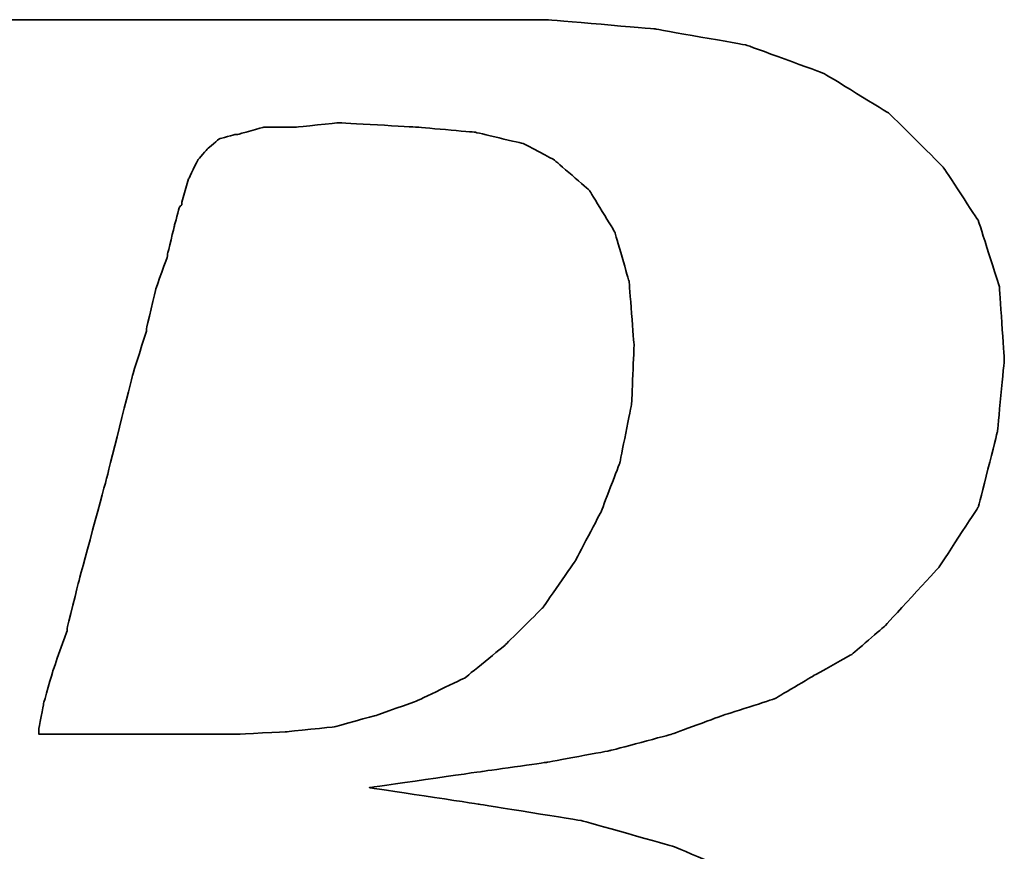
# Model space of a CAD drawing. Header units: millimetres. Extents: x -257 to 3135, y -1556 to 860.
# Tile 543 of 633: x 1312.91 to 1315.39, y -494.54 to -492.44. Entities that reach past the tile are written whole.
import ezdxf

# ---------------------------------------------------------------- set-up
doc = ezdxf.new("R2010")
doc.units = ezdxf.units.MM
doc.layers.add('DIM', color=4, linetype='CONTINUOUS')
doc.layers.add('layer 1', color=7, linetype='CONTINUOUS')

# ---------------------------------------------------------------- blocks, each defined once
blk = doc.blocks.new('TBI MOTION logo(完整正式版)')
at = {"layer": 'layer 1', "color": 22, "lineweight": 35}
for points, knots in [([(-64.65375, -6.86375), (-64.65375, -6.86375), (-64.84375, -7.29625), (-64.84375, -7.29625), (-64.84375, -7.29625), (-64.84375, -7.29625), (-64.86875, -7.34375), (-64.86875, -7.34375), (-64.86875, -7.34375), (-64.86875, -7.34375), (-64.86875, -7.36875), (-64.86875, -7.36875), (-64.86875, -7.36875), (-64.86875, -7.36875), (-65.15375, -7.65375), (-65.15375, -7.65375), (-65.15375, -7.65375), (-65.15375, -7.65375), (-65.17875, -7.65375), (-65.17875, -7.65375), (-65.17875, -7.65375), (-65.17875, -7.65375), (-65.20375, -7.67875), (-65.20375, -7.67875), (-65.20375, -7.67875), (-65.20375, -7.67875), (-65.58875, -7.87125), (-65.58875, -7.87125), (-65.58875, -7.87125), (-65.58875, -7.87125), (-65.63375, -7.87125), (-65.63375, -7.87125), (-65.63375, -7.87125), (-65.63375, -7.87125), (-65.65875, -7.89375), (-65.65875, -7.89375), (-65.65875, -7.89375), (-65.65875, -7.89375), (-66.09375, -7.94375), (-66.09375, -7.94375), (-66.09375, -7.94375), (-66.09375, -7.94375), (-66.11375, -7.94375), (-66.11375, -7.94375), (-66.11375, -7.94375), (-66.11375, -7.94375), (-66.16375, -7.94375), (-66.16375, -7.94375), (-66.16375, -7.94375), (-66.16375, -7.94375), (-66.30875, -7.94375), (-66.30875, -7.94375), (-66.30875, -7.94375), (-66.30875, -7.94375), (-66.69375, -7.94375), (-66.69375, -7.94375), (-66.69375, -7.94375), (-66.69375, -7.94375), (-67.07375, -7.94375), (-67.07375, -7.94375), (-67.07375, -7.94375), (-67.07375, -7.94375), (-67.12375, -7.94375), (-67.12375, -7.94375), (-67.12375, -7.94375), (-67.12375, -7.94375), (-67.12375, -7.96625), (-67.12375, -7.96625), (-67.12375, -7.96625), (-67.12375, -7.96625), (-67.14875, -7.99125), (-67.14875, -7.99125), (-67.14875, -7.99125), (-67.14875, -7.99125), (-67.24375, -8.34875), (-67.24375, -8.34875), (-67.24375, -8.34875), (-67.24375, -8.34875), (-67.31375, -8.68625), (-67.31375, -8.68625), (-67.31375, -8.68625), (-67.31375, -8.68625), (-67.26875, -8.68625), (-67.26875, -8.68625), (-67.26875, -8.68625), (-67.26875, -8.68625), (-67.07375, -8.68625), (-67.07375, -8.68625), (-67.07375, -8.68625), (-67.07375, -8.68625), (-66.54875, -8.68625), (-66.54875, -8.68625), (-66.54875, -8.68625), (-66.54875, -8.68625), (-65.82625, -8.68625), (-65.82625, -8.68625), (-65.82625, -8.68625), (-65.82625, -8.68625), (-65.01375, -8.68625), (-65.01375, -8.68625), (-65.01375, -8.68625), (-65.01375, -8.68625), (-64.05375, -8.68625), (-64.05375, -8.68625), (-64.05375, -8.68625), (-64.05375, -8.68625), (-62.08375, -8.68625), (-62.08375, -8.68625), (-62.08375, -8.68625), (-62.08375, -8.68625), (-60.06875, -8.68625), (-60.06875, -8.68625), (-60.06875, -8.68625), (-60.06875, -8.68625), (-59.10875, -8.68625), (-59.10875, -8.68625), (-59.10875, -8.68625), (-59.10875, -8.68625), (-58.29375, -8.68625), (-58.29375, -8.68625), (-58.29375, -8.68625), (-58.29375, -8.68625), (-57.57375, -8.68625), (-57.57375, -8.68625), (-57.57375, -8.68625), (-57.57375, -8.68625), (-57.04875, -8.68625), (-57.04875, -8.68625), (-57.04875, -8.68625), (-57.04875, -8.68625), (-56.85375, -8.68625), (-56.85375, -8.68625), (-56.85375, -8.68625), (-56.85375, -8.68625), (-56.70875, -8.68625), (-56.70875, -8.68625), (-56.70875, -8.68625), (-56.70875, -8.68625), (-56.61375, -8.68625), (-56.61375, -8.68625), (-56.61375, -8.68625), (-56.61375, -8.68625), (-56.56875, -8.68625), (-56.56875, -8.68625), (-56.56875, -8.68625), (-56.56875, -8.68625), (-55.65375, -8.63875), (-55.65375, -8.63875), (-55.65375, -8.63875), (-55.65375, -8.63875), (-54.76875, -8.51875), (-54.76875, -8.51875), (-54.76875, -8.51875), (-54.76875, -8.51875), (-53.90375, -8.30375), (-53.90375, -8.30375), (-53.90375, -8.30375), (-53.90375, -8.30375), (-53.08875, -8.03875), (-53.08875, -8.03875), (-53.08875, -8.03875), (-53.08875, -8.03875), (-52.34375, -7.65375), (-52.34375, -7.65375), (-52.34375, -7.65375), (-52.34375, -7.65375), (-51.69875, -7.29625), (-51.69875, -7.29625), (-51.69875, -7.29625), (-51.69875, -7.29625), (-51.21875, -6.91125), (-51.21875, -6.91125), (-51.21875, -6.91125), (-51.21875, -6.91125), (-50.83375, -6.50375), (-50.83375, -6.50375), (-50.83375, -6.50375), (-50.83375, -6.50375), (-50.44875, -5.94875), (-50.44875, -5.94875), (-50.44875, -5.94875), (-50.44875, -5.94875), (-50.13875, -5.30375), (-50.13875, -5.30375), (-50.13875, -5.30375), (-50.13875, -5.30375), (-49.99375, -4.65375), (-49.99375, -4.65375), (-49.99375, -4.65375), (-49.99375, -4.65375), (-49.92375, -3.98375), (-49.92375, -3.98375), (-49.92375, -3.98375), (-49.92375, -3.98375), (-49.99375, -3.19374), (-49.99375, -3.19374), (-49.99375, -3.19374), (-49.99375, -3.19374), (-50.23374, -2.44874), (-50.23374, -2.44874), (-50.23374, -2.44874), (-50.23374, -2.44874), (-50.59375, -1.87374), (-50.59375, -1.87374), (-50.59375, -1.87374), (-50.59375, -1.87374), (-51.09875, -1.31874), (-51.09875, -1.31874), (-51.09875, -1.31874), (-51.09875, -1.31874), (-51.74375, -0.81875), (-51.74375, -0.81875), (-51.74375, -0.81875), (-51.74375, -0.81875), (-52.53875, -0.48125), (-52.53875, -0.48125), (-52.53875, -0.48125), (-52.53875, -0.48125), (-53.47375, -0.21875), (-53.47375, -0.21875), (-53.47375, -0.21875), (-53.47375, -0.21875), (-54.52875, -0.04874), (-54.52875, -0.04874), (-54.52875, -0.04874), (-54.52875, -0.04874), (-55.65375, 0.12125), (-55.65375, 0.12125), (-55.65375, 0.12125), (-55.65375, 0.12125), (-54.50375, 0.28624), (-54.50375, 0.28624), (-54.50375, 0.28624), (-54.50375, 0.28624), (-53.83375, 0.38124), (-53.83375, 0.38124), (-53.83375, 0.38124), (-53.83375, 0.38124), (-53.18375, 0.50125), (-53.18375, 0.50125), (-53.18375, 0.50125), (-53.18375, 0.50125), (-52.55875, 0.66874), (-52.55875, 0.66874), (-52.55875, 0.66874), (-52.55875, 0.66874), (-52.03375, 0.86124), (-52.03375, 0.86124), (-52.03375, 0.86124), (-52.03375, 0.86124), (-51.50374, 1.03124), (-51.50374, 1.03124), (-51.50374, 1.03124), (-51.50374, 1.03124), (-51.09875, 1.27125), (-51.09875, 1.27125), (-51.09875, 1.27125), (-51.09875, 1.27125), (-50.71375, 1.48624), (-50.71375, 1.48624), (-50.71375, 1.48624), (-50.71375, 1.48624), (-50.37625, 1.77625), (-50.37625, 1.77625), (-50.37625, 1.77625), (-50.37625, 1.77625), (-49.82375, 2.37625), (-49.82375, 2.37625), (-49.82375, 2.37625), (-49.82375, 2.37625), (-49.41875, 2.99625), (-49.41875, 2.99625), (-49.41875, 2.99625), (-49.41875, 2.99625), (-49.22375, 3.76625), (-49.22375, 3.76625), (-49.22375, 3.76625), (-49.22375, 3.76625), (-49.15375, 4.50874), (-49.15375, 4.50874), (-49.15375, 4.50874), (-49.15375, 4.50874), (-49.20375, 5.25125), (-49.20375, 5.25125), (-49.20375, 5.25125), (-49.20375, 5.25125), (-49.41875, 5.92625), (-49.41875, 5.92625), (-49.41875, 5.92625), (-49.41875, 5.92625), (-49.77875, 6.47625), (-49.77875, 6.47625), (-49.77875, 6.47625), (-49.77875, 6.47625), (-50.33125, 7.02624), (-50.33125, 7.02624), (-50.33125, 7.02624), (-50.33125, 7.02624), (-51.00125, 7.43625), (-51.00125, 7.43625), (-51.00125, 7.43625), (-51.00125, 7.43625), (-51.79375, 7.72625), (-51.79375, 7.72625), (-51.79375, 7.72625), (-51.79375, 7.72625), (-52.72875, 7.89124), (-52.72875, 7.89124), (-52.72875, 7.89124), (-52.72875, 7.89124), (-53.83375, 7.98625), (-53.83375, 7.98625), (-53.83375, 7.98625), (-53.83375, 7.98625), (-53.92875, 7.98625), (-53.92875, 7.98625), (-53.92875, 7.98625), (-53.92875, 7.98625), (-54.26375, 7.98625), (-54.26375, 7.98625), (-54.26375, 7.98625), (-54.26375, 7.98625), (-54.74375, 7.98625), (-54.74375, 7.98625), (-54.74375, 7.98625), (-54.74375, 7.98625), (-55.36875, 7.98625), (-55.36875, 7.98625), (-55.36875, 7.98625), (-55.36875, 7.98625), (-56.13375, 7.98625), (-56.13375, 7.98625), (-56.13375, 7.98625), (-56.13375, 7.98625), (-56.94875, 7.98625), (-56.94875, 7.98625), (-56.94875, 7.98625), (-56.94875, 7.98625), (-58.77625, 7.98625), (-58.77625, 7.98625), (-58.77625, 7.98625), (-58.77625, 7.98625), (-60.59875, 7.98625), (-60.59875, 7.98625), (-60.59875, 7.98625), (-60.59875, 7.98625), (-61.41375, 7.98625), (-61.41375, 7.98625), (-61.41375, 7.98625), (-61.41375, 7.98625), (-62.17875, 7.98625), (-62.17875, 7.98625), (-62.17875, 7.98625), (-62.17875, 7.98625), (-62.80375, 7.98625), (-62.80375, 7.98625), (-62.80375, 7.98625), (-62.80375, 7.98625), (-63.30625, 7.98625), (-63.30625, 7.98625), (-63.30625, 7.98625), (-63.30625, 7.98625), (-63.57375, 7.98625), (-63.57375, 7.98625), (-63.57375, 7.98625), (-63.57375, 7.98625), (-63.57375, 7.96375), (-63.57375, 7.96375), (-63.57375, 7.96375), (-63.57375, 7.96375), (-63.59875, 7.94125), (-63.59875, 7.94125), (-63.59875, 7.94125), (-63.59875, 7.94125), (-63.69375, 7.55625), (-63.69375, 7.55625), (-63.69375, 7.55625), (-63.69375, 7.55625), (-63.76375, 7.24624), (-63.76375, 7.24624), (-63.76375, 7.24624), (-63.76375, 7.24624), (-63.23875, 7.24624), (-63.23875, 7.24624), (-63.23875, 7.24624), (-63.23875, 7.24624), (-62.75875, 7.24624), (-62.75875, 7.24624), (-62.75875, 7.24624), (-62.75875, 7.24624), (-62.61125, 7.24624), (-62.61125, 7.24624), (-62.61125, 7.24624), (-62.61125, 7.24624), (-62.56625, 7.24624), (-62.56625, 7.24624), (-62.56625, 7.24624), (-62.56625, 7.24624), (-62.22875, 7.24624), (-62.22875, 7.24624), (-62.22875, 7.24624), (-62.22875, 7.24624), (-62.20375, 7.24624), (-62.20375, 7.24624), (-62.20375, 7.24624), (-62.20375, 7.24624), (-62.17875, 7.21875), (-62.17875, 7.21875), (-62.17875, 7.21875), (-62.17875, 7.21875), (-61.96375, 7.17125), (-61.96375, 7.17125), (-61.96375, 7.17125), (-61.96375, 7.17125), (-61.72375, 7.12624), (-61.72375, 7.12624), (-61.72375, 7.12624), (-61.72375, 7.12624), (-61.70375, 7.12624), (-61.70375, 7.12624), (-61.70375, 7.12624), (-61.70375, 7.12624), (-61.55875, 7.07624), (-61.55875, 7.07624), (-61.55875, 7.07624), (-61.55875, 7.07624), (-61.50875, 7.07624), (-61.50875, 7.07624), (-61.50875, 7.07624), (-61.50875, 7.07624), (-61.48375, 7.02624), (-61.48375, 7.02624), (-61.48375, 7.02624), (-61.48375, 7.02624), (-61.31875, 6.83375), (-61.31875, 6.83375), (-61.31875, 6.83375), (-61.31875, 6.83375), (-61.29375, 6.81125), (-61.29375, 6.81125), (-61.29375, 6.81125), (-61.29375, 6.81125), (-61.29375, 6.78625), (-61.29375, 6.78625), (-61.29375, 6.78625), (-61.29375, 6.78625), (-61.19875, 6.50124), (-61.19875, 6.50124), (-61.19875, 6.50124), (-61.19875, 6.50124), (-61.17375, 6.45124), (-61.17375, 6.45124), (-61.17375, 6.45124), (-61.17375, 6.45124), (-61.19875, 6.40625), (-61.19875, 6.40625), (-61.19875, 6.40625), (-61.19875, 6.40625), (-61.26875, 5.99624), (-61.26875, 5.99624), (-61.26875, 5.99624), (-61.26875, 5.99624), (-61.26875, 5.85125), (-61.26875, 5.85125), (-61.26875, 5.85125), (-61.26875, 5.85125), (-61.26875, 5.82625), (-61.26875, 5.82625), (-61.26875, 5.82625), (-61.26875, 5.82625), (-61.29375, 5.80625), (-61.29375, 5.80625), (-61.29375, 5.80625), (-61.29375, 5.80625), (-61.34125, 5.66125), (-61.34125, 5.66125), (-61.34125, 5.66125), (-61.34125, 5.66125), (-61.41375, 5.44625), (-61.41375, 5.44625), (-61.41375, 5.44625), (-61.41375, 5.44625), (-61.48375, 5.15625), (-61.48375, 5.15625), (-61.48375, 5.15625), (-61.48375, 5.15625), (-61.58375, 4.82124), (-61.58375, 4.82124), (-61.58375, 4.82124), (-61.58375, 4.82124), (-61.79875, 4.00375), (-61.79875, 4.00375), (-61.79875, 4.00375), (-61.79875, 4.00375), (-62.05875, 2.99625), (-62.05875, 2.99625), (-62.05875, 2.99625), (-62.05875, 2.99625), (-62.34875, 1.91625), (-62.34875, 1.91625), (-62.34875, 1.91625), (-62.34875, 1.91625), (-62.97375, -0.41124), (-62.97375, -0.41124), (-62.97375, -0.41124), (-62.97375, -0.41124), (-63.59875, -2.75875), (-63.59875, -2.75875), (-63.59875, -2.75875), (-63.59875, -2.75875), (-63.88375, -3.86374), (-63.88375, -3.86374), (-63.88375, -3.86374), (-63.88375, -3.86374), (-64.14875, -4.82374), (-64.14875, -4.82374), (-64.14875, -4.82374), (-64.14875, -4.82374), (-64.36375, -5.64125), (-64.36375, -5.64125), (-64.36375, -5.64125), (-64.36375, -5.64125), (-64.43625, -5.97625), (-64.43625, -5.97625), (-64.43625, -5.97625), (-64.43625, -5.97625), (-64.50875, -6.28625), (-64.50875, -6.28625), (-64.50875, -6.28625), (-64.50875, -6.28625), (-64.50875, -6.30875), (-64.50875, -6.30875), (-64.50875, -6.30875), (-64.50875, -6.30875), (-64.57875, -6.50375), (-64.57875, -6.50375), (-64.57875, -6.50375), (-64.57875, -6.50375), (-64.62875, -6.69625), (-64.62875, -6.69625), (-64.62875, -6.69625), (-64.62875, -6.69625), (-64.62875, -6.76875), (-64.62875, -6.76875), (-64.62875, -6.76875), (-64.62875, -6.76875), (-64.62875, -6.81375), (-64.62875, -6.81375), (-64.62875, -6.81375), (-64.62875, -6.81375), (-64.62875, -6.83875), (-64.62875, -6.83875), (-64.62875, -6.83875), (-64.62875, -6.83875), (-64.65375, -6.86375), (-64.65375, -6.86375)], [0, 0, 0, 0, 0.00719424, 0.00719424, 0.00719424, 0.00719425, 0.01438849, 0.01438849, 0.01438849, 0.0143885, 0.02158273, 0.02158273, 0.02158273, 0.02158274, 0.02877698, 0.02877698, 0.02877698, 0.02877699, 0.03597122, 0.03597122, 0.03597122, 0.03597123, 0.04316547, 0.04316547, 0.04316547, 0.04316548, 0.05035971, 0.05035971, 0.05035971, 0.05035972, 0.05755396, 0.05755396, 0.05755396, 0.05755397, 0.0647482, 0.0647482, 0.0647482, 0.06474821, 0.07194245, 0.07194245, 0.07194245, 0.07194246, 0.07913669, 0.07913669, 0.07913669, 0.0791367, 0.08633094, 0.08633094, 0.08633094, 0.08633095, 0.09352518, 0.09352518, 0.09352518, 0.09352519, 0.10071942, 0.10071942, 0.10071942, 0.10071943, 0.10791367, 0.10791367, 0.10791367, 0.10791368, 0.11510791, 0.11510791, 0.11510791, 0.11510792, 0.12230216, 0.12230216, 0.12230216, 0.12230217, 0.1294964, 0.1294964, 0.1294964, 0.12949641, 0.13669065, 0.13669065, 0.13669065, 0.13669066, 0.14388489, 0.14388489, 0.14388489, 0.1438849, 0.15107914, 0.15107914, 0.15107914, 0.15107915, 0.15827338, 0.15827338, 0.15827338, 0.15827339, 0.16546763, 0.16546763, 0.16546763, 0.16546764, 0.17266187, 0.17266187, 0.17266187, 0.17266188, 0.17985612, 0.17985612, 0.17985612, 0.17985613, 0.18705036, 0.18705036, 0.18705036, 0.18705037, 0.1942446, 0.1942446, 0.1942446, 0.19424461, 0.20143885, 0.20143885, 0.20143885, 0.20143886, 0.20863309, 0.20863309, 0.20863309, 0.2086331, 0.21582734, 0.21582734, 0.21582734, 0.21582735, 0.22302158, 0.22302158, 0.22302158, 0.22302159, 0.23021583, 0.23021583, 0.23021583, 0.23021584, 0.23741007, 0.23741007, 0.23741007, 0.23741008, 0.24460432, 0.24460432, 0.24460432, 0.24460433, 0.25179856, 0.25179856, 0.25179856, 0.25179857, 0.25899281, 0.25899281, 0.25899281, 0.25899282, 0.26618705, 0.26618705, 0.26618705, 0.26618706, 0.27338129, 0.27338129, 0.27338129, 0.2733813, 0.28057554, 0.28057554, 0.28057554, 0.28057555, 0.28776978, 0.28776978, 0.28776978, 0.28776979, 0.29496403, 0.29496403, 0.29496403, 0.29496404, 0.30215827, 0.30215827, 0.30215827, 0.30215828, 0.30935252, 0.30935252, 0.30935252, 0.30935253, 0.31654676, 0.31654676, 0.31654676, 0.31654677, 0.32374101, 0.32374101, 0.32374101, 0.32374102, 0.33093525, 0.33093525, 0.33093525, 0.33093526, 0.3381295, 0.3381295, 0.3381295, 0.33812951, 0.34532374, 0.34532374, 0.34532374, 0.34532375, 0.35251799, 0.35251799, 0.35251799, 0.352518, 0.35971223, 0.35971223, 0.35971223, 0.35971224, 0.36690647, 0.36690647, 0.36690647, 0.36690648, 0.37410072, 0.37410072, 0.37410072, 0.37410073, 0.38129496, 0.38129496, 0.38129496, 0.38129497, 0.38848921, 0.38848921, 0.38848921, 0.38848922, 0.39568345, 0.39568345, 0.39568345, 0.39568346, 0.4028777, 0.4028777, 0.4028777, 0.40287771, 0.41007194, 0.41007194, 0.41007194, 0.41007195, 0.41726619, 0.41726619, 0.41726619, 0.4172662, 0.42446043, 0.42446043, 0.42446043, 0.42446044, 0.43165468, 0.43165468, 0.43165468, 0.43165469, 0.43884892, 0.43884892, 0.43884892, 0.43884893, 0.44604317, 0.44604317, 0.44604317, 0.44604318, 0.45323741, 0.45323741, 0.45323741, 0.45323742, 0.46043165, 0.46043165, 0.46043165, 0.46043166, 0.4676259, 0.4676259, 0.4676259, 0.46762591, 0.47482014, 0.47482014, 0.47482014, 0.47482015, 0.48201439, 0.48201439, 0.48201439, 0.4820144, 0.48920863, 0.48920863, 0.48920863, 0.48920864, 0.49640288, 0.49640288, 0.49640288, 0.49640289, 0.50359712, 0.50359712, 0.50359712, 0.50359713, 0.51079137, 0.51079137, 0.51079137, 0.51079138, 0.51798561, 0.51798561, 0.51798561, 0.51798562, 0.52517986, 0.52517986, 0.52517986, 0.52517987, 0.5323741, 0.5323741, 0.5323741, 0.53237411, 0.53956835, 0.53956835, 0.53956835, 0.53956836, 0.54676259, 0.54676259, 0.54676259, 0.5467626, 0.55395683, 0.55395683, 0.55395683, 0.55395684, 0.56115108, 0.56115108, 0.56115108, 0.56115109, 0.56834532, 0.56834532, 0.56834532, 0.56834533, 0.57553957, 0.57553957, 0.57553957, 0.57553958, 0.58273381, 0.58273381, 0.58273381, 0.58273382, 0.58992806, 0.58992806, 0.58992806, 0.58992807, 0.5971223, 0.5971223, 0.5971223, 0.59712231, 0.60431655, 0.60431655, 0.60431655, 0.60431656, 0.61151079, 0.61151079, 0.61151079, 0.6115108, 0.61870504, 0.61870504, 0.61870504, 0.61870505, 0.62589928, 0.62589928, 0.62589928, 0.62589929, 0.63309353, 0.63309353, 0.63309353, 0.63309354, 0.64028777, 0.64028777, 0.64028777, 0.64028778, 0.64748201, 0.64748201, 0.64748201, 0.64748202, 0.65467626, 0.65467626, 0.65467626, 0.65467627, 0.6618705, 0.6618705, 0.6618705, 0.66187051, 0.66906475, 0.66906475, 0.66906475, 0.66906476, 0.67625899, 0.67625899, 0.67625899, 0.676259, 0.68345324, 0.68345324, 0.68345324, 0.68345325, 0.69064748, 0.69064748, 0.69064748, 0.69064749, 0.69784173, 0.69784173, 0.69784173, 0.69784174, 0.70503597, 0.70503597, 0.70503597, 0.70503598, 0.71223022, 0.71223022, 0.71223022, 0.71223023, 0.71942446, 0.71942446, 0.71942446, 0.71942447, 0.72661871, 0.72661871, 0.72661871, 0.72661872, 0.73381295, 0.73381295, 0.73381295, 0.73381296, 0.74100719, 0.74100719, 0.74100719, 0.7410072, 0.74820144, 0.74820144, 0.74820144, 0.74820145, 0.75539568, 0.75539568, 0.75539568, 0.75539569, 0.76258993, 0.76258993, 0.76258993, 0.76258994, 0.76978417, 0.76978417, 0.76978417, 0.76978418, 0.77697842, 0.77697842, 0.77697842, 0.77697843, 0.78417266, 0.78417266, 0.78417266, 0.78417267, 0.79136691, 0.79136691, 0.79136691, 0.79136692, 0.79856115, 0.79856115, 0.79856115, 0.79856116, 0.8057554, 0.8057554, 0.8057554, 0.80575541, 0.81294964, 0.81294964, 0.81294964, 0.81294965, 0.82014388, 0.82014388, 0.82014388, 0.82014389, 0.82733813, 0.82733813, 0.82733813, 0.82733814, 0.83453237, 0.83453237, 0.83453237, 0.83453238, 0.84172662, 0.84172662, 0.84172662, 0.84172663, 0.84892086, 0.84892086, 0.84892086, 0.84892087, 0.85611511, 0.85611511, 0.85611511, 0.85611512, 0.86330935, 0.86330935, 0.86330935, 0.86330936, 0.8705036, 0.8705036, 0.8705036, 0.87050361, 0.87769784, 0.87769784, 0.87769784, 0.87769785, 0.88489209, 0.88489209, 0.88489209, 0.8848921, 0.89208633, 0.89208633, 0.89208633, 0.89208634, 0.89928058, 0.89928058, 0.89928058, 0.89928059, 0.90647482, 0.90647482, 0.90647482, 0.90647483, 0.91366906, 0.91366906, 0.91366906, 0.91366907, 0.92086331, 0.92086331, 0.92086331, 0.92086332, 0.92805755, 0.92805755, 0.92805755, 0.92805756, 0.9352518, 0.9352518, 0.9352518, 0.93525181, 0.94244604, 0.94244604, 0.94244604, 0.94244605, 0.94964029, 0.94964029, 0.94964029, 0.9496403, 0.95683453, 0.95683453, 0.95683453, 0.95683454, 0.96402878, 0.96402878, 0.96402878, 0.96402879, 0.97122302, 0.97122302, 0.97122302, 0.97122303, 0.97841727, 0.97841727, 0.97841727, 0.97841728, 0.98561151, 0.98561151, 0.98561151, 0.98561152, 0.99280576, 0.99280576, 0.99280576, 0.99280577, 1, 1, 1, 1]), ([(-57.50375, 6.35625), (-57.50375, 6.35625), (-57.57375, 6.11625), (-57.57375, 6.11625), (-57.57375, 6.11625), (-57.57375, 6.11625), (-57.57375, 6.09125), (-57.57375, 6.09125), (-57.57375, 6.09125), (-57.57375, 6.09125), (-57.59875, 6.06625), (-57.59875, 6.06625), (-57.59875, 6.06625), (-57.59875, 6.06625), (-57.64875, 5.87625), (-57.64875, 5.87625), (-57.64875, 5.87625), (-57.64875, 5.87625), (-57.71875, 5.58875), (-57.71875, 5.58875), (-57.71875, 5.58875), (-57.71875, 5.58875), (-57.71875, 5.56625), (-57.71875, 5.56625), (-57.71875, 5.56625), (-57.71875, 5.56625), (-57.83875, 5.23125), (-57.83875, 5.23125), (-57.83875, 5.23125), (-57.83875, 5.23125), (-57.93625, 4.82124), (-57.93625, 4.82124), (-57.93625, 4.82124), (-57.93625, 4.82124), (-57.93625, 4.79624), (-57.93625, 4.79624), (-57.93625, 4.79624), (-57.93625, 4.79624), (-58.07875, 4.34125), (-58.07875, 4.34125), (-58.07875, 4.34125), (-58.07875, 4.34125), (-58.34375, 3.28625), (-58.34375, 3.28625), (-58.34375, 3.28625), (-58.34375, 3.28625), (-58.62875, 2.23124), (-58.62875, 2.23124), (-58.62875, 2.23124), (-58.62875, 2.23124), (-58.74875, 1.75125), (-58.74875, 1.75125), (-58.74875, 1.75125), (-58.74875, 1.75125), (-58.74875, 1.72625), (-58.74875, 1.72625), (-58.74875, 1.72625), (-58.74875, 1.72625), (-58.89375, 1.31625), (-58.89375, 1.31625), (-58.89375, 1.31625), (-58.89375, 1.31625), (-58.98875, 0.98124), (-58.98875, 0.98124), (-58.98875, 0.98124), (-58.98875, 0.98124), (-59.03875, 0.71625), (-59.03875, 0.71625), (-59.03875, 0.71625), (-59.03875, 0.71625), (-59.03875, 0.66874), (-59.03875, 0.66874), (-59.03875, 0.66874), (-59.03875, 0.66874), (-58.91875, 0.66874), (-58.91875, 0.66874), (-58.91875, 0.66874), (-58.91875, 0.66874), (-58.53375, 0.66874), (-58.53375, 0.66874), (-58.53375, 0.66874), (-58.53375, 0.66874), (-58.10375, 0.66874), (-58.10375, 0.66874), (-58.10375, 0.66874), (-58.10375, 0.66874), (-57.66875, 0.66874), (-57.66875, 0.66874), (-57.66875, 0.66874), (-57.66875, 0.66874), (-57.33375, 0.66874), (-57.33375, 0.66874), (-57.33375, 0.66874), (-57.33375, 0.66874), (-57.09375, 0.66874), (-57.09375, 0.66874), (-57.09375, 0.66874), (-57.09375, 0.66874), (-56.99875, 0.66874), (-56.99875, 0.66874), (-56.99875, 0.66874), (-56.99875, 0.66874), (-56.49375, 0.69374), (-56.49375, 0.69374), (-56.49375, 0.69374), (-56.49375, 0.69374), (-56.01375, 0.74374), (-56.01375, 0.74374), (-56.01375, 0.74374), (-56.01375, 0.74374), (-55.58375, 0.86124), (-55.58375, 0.86124), (-55.58375, 0.86124), (-55.58375, 0.86124), (-55.17375, 1.00624), (-55.17375, 1.00624), (-55.17375, 1.00624), (-55.17375, 1.00624), (-54.67375, 1.24625), (-54.67375, 1.24625), (-54.67375, 1.24625), (-54.67375, 1.24625), (-54.26375, 1.58124), (-54.26375, 1.58124), (-54.26375, 1.58124), (-54.26375, 1.58124), (-53.87875, 1.96374), (-53.87875, 1.96374), (-53.87875, 1.96374), (-53.87875, 1.96374), (-53.54375, 2.44625), (-53.54375, 2.44625), (-53.54375, 2.44625), (-53.54375, 2.44625), (-53.27875, 2.95125), (-53.27875, 2.95125), (-53.27875, 2.95125), (-53.27875, 2.95125), (-53.08875, 3.45124), (-53.08875, 3.45124), (-53.08875, 3.45124), (-53.08875, 3.45124), (-52.96875, 4.05124), (-52.96875, 4.05124), (-52.96875, 4.05124), (-52.96875, 4.05124), (-52.94375, 4.65125), (-52.94375, 4.65125), (-52.94375, 4.65125), (-52.94375, 4.65125), (-52.99375, 5.30125), (-52.99375, 5.30125), (-52.99375, 5.30125), (-52.99375, 5.30125), (-53.13875, 5.80625), (-53.13875, 5.80625), (-53.13875, 5.80625), (-53.13875, 5.80625), (-53.39875, 6.23625), (-53.39875, 6.23625), (-53.39875, 6.23625), (-53.39875, 6.23625), (-53.75875, 6.54875), (-53.75875, 6.54875), (-53.75875, 6.54875), (-53.75875, 6.54875), (-54.07375, 6.71625), (-54.07375, 6.71625), (-54.07375, 6.71625), (-54.07375, 6.71625), (-54.57375, 6.83375), (-54.57375, 6.83375), (-54.57375, 6.83375), (-54.57375, 6.83375), (-55.17375, 6.88625), (-55.17375, 6.88625), (-55.17375, 6.88625), (-55.17375, 6.88625), (-55.96875, 6.93125), (-55.96875, 6.93125), (-55.96875, 6.93125), (-55.96875, 6.93125), (-56.39875, 6.88625), (-56.39875, 6.88625), (-56.39875, 6.88625), (-56.39875, 6.88625), (-56.42125, 6.88625), (-56.42125, 6.88625), (-56.42125, 6.88625), (-56.42125, 6.88625), (-56.73375, 6.88625), (-56.73375, 6.88625), (-56.73375, 6.88625), (-56.73375, 6.88625), (-56.99875, 6.81125), (-56.99875, 6.81125), (-56.99875, 6.81125), (-56.99875, 6.81125), (-57.02375, 6.81125), (-57.02375, 6.81125), (-57.02375, 6.81125), (-57.02375, 6.81125), (-57.18875, 6.76625), (-57.18875, 6.76625), (-57.18875, 6.76625), (-57.18875, 6.76625), (-57.30875, 6.66625), (-57.30875, 6.66625), (-57.30875, 6.66625), (-57.30875, 6.66625), (-57.40875, 6.54875), (-57.40875, 6.54875), (-57.40875, 6.54875), (-57.40875, 6.54875), (-57.50375, 6.35625), (-57.50375, 6.35625)], [0, 0, 0, 0, 0.01851852, 0.01851852, 0.01851852, 0.01851853, 0.03703704, 0.03703704, 0.03703704, 0.03703705, 0.05555556, 0.05555556, 0.05555556, 0.05555557, 0.07407407, 0.07407407, 0.07407407, 0.07407408, 0.09259259, 0.09259259, 0.09259259, 0.0925926, 0.11111111, 0.11111111, 0.11111111, 0.11111112, 0.12962963, 0.12962963, 0.12962963, 0.12962964, 0.14814815, 0.14814815, 0.14814815, 0.14814816, 0.16666667, 0.16666667, 0.16666667, 0.16666668, 0.18518519, 0.18518519, 0.18518519, 0.1851852, 0.2037037, 0.2037037, 0.2037037, 0.20370371, 0.22222222, 0.22222222, 0.22222222, 0.22222223, 0.24074074, 0.24074074, 0.24074074, 0.24074075, 0.25925926, 0.25925926, 0.25925926, 0.25925927, 0.27777778, 0.27777778, 0.27777778, 0.27777779, 0.2962963, 0.2962963, 0.2962963, 0.29629631, 0.31481481, 0.31481481, 0.31481481, 0.31481482, 0.33333333, 0.33333333, 0.33333333, 0.33333334, 0.35185185, 0.35185185, 0.35185185, 0.35185186, 0.37037037, 0.37037037, 0.37037037, 0.37037038, 0.38888889, 0.38888889, 0.38888889, 0.3888889, 0.40740741, 0.40740741, 0.40740741, 0.40740742, 0.42592593, 0.42592593, 0.42592593, 0.42592594, 0.44444444, 0.44444444, 0.44444444, 0.44444445, 0.46296296, 0.46296296, 0.46296296, 0.46296297, 0.48148148, 0.48148148, 0.48148148, 0.48148149, 0.5, 0.5, 0.5, 0.50000001, 0.51851852, 0.51851852, 0.51851852, 0.51851853, 0.53703704, 0.53703704, 0.53703704, 0.53703705, 0.55555556, 0.55555556, 0.55555556, 0.55555557, 0.57407407, 0.57407407, 0.57407407, 0.57407408, 0.59259259, 0.59259259, 0.59259259, 0.5925926, 0.61111111, 0.61111111, 0.61111111, 0.61111112, 0.62962963, 0.62962963, 0.62962963, 0.62962964, 0.64814815, 0.64814815, 0.64814815, 0.64814816, 0.66666667, 0.66666667, 0.66666667, 0.66666668, 0.68518519, 0.68518519, 0.68518519, 0.6851852, 0.7037037, 0.7037037, 0.7037037, 0.70370371, 0.72222222, 0.72222222, 0.72222222, 0.72222223, 0.74074074, 0.74074074, 0.74074074, 0.74074075, 0.75925926, 0.75925926, 0.75925926, 0.75925927, 0.77777778, 0.77777778, 0.77777778, 0.77777779, 0.7962963, 0.7962963, 0.7962963, 0.79629631, 0.81481481, 0.81481481, 0.81481481, 0.81481482, 0.83333333, 0.83333333, 0.83333333, 0.83333334, 0.85185185, 0.85185185, 0.85185185, 0.85185186, 0.87037037, 0.87037037, 0.87037037, 0.87037038, 0.88888889, 0.88888889, 0.88888889, 0.8888889, 0.90740741, 0.90740741, 0.90740741, 0.90740742, 0.92592593, 0.92592593, 0.92592593, 0.92592594, 0.94444444, 0.94444444, 0.94444444, 0.94444445, 0.96296296, 0.96296296, 0.96296296, 0.96296297, 0.98148148, 0.98148148, 0.98148148, 0.98148149, 1, 1, 1, 1])]:
    blk.add_open_spline(points, degree=3, knots=knots, dxfattribs=at)

msp = doc.modelspace()

# ---------------------------------------------------------------- block references
at = {"layer": 'DIM', "color": 7, "xscale": 0.246592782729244, "yscale": 0.246592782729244, "zscale": 0.246592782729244}
msp.add_blockref('TBI MOTION logo(完整正式版)', (1327.5156, -494.4099), dxfattribs=at)

doc.saveas('drawing.dxf')
